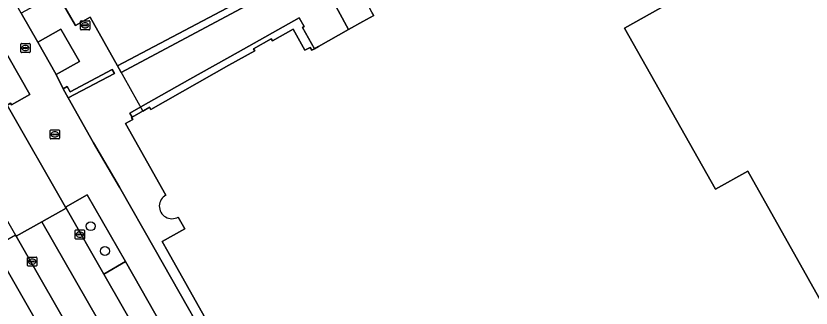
# Model space of a CAD drawing. Extents: x 161087 to 161926, y 382572 to 383873.
# Drawn here: x 161574.6 to 161661.3, y 383284.1 to 383316.1 of the extents above; entities that cross this region are included whole.
import ezdxf

# ---------------------------------------------------------------- set-up
doc = ezdxf.new("R2010")
doc.units = 0
for name, color, linetype in [('IMGEO_Berm_groen', 7, 'Continuous'), ('IMGEO_Boom', 7, 'Continuous'), ('IMGEO_Brandkraan', 7, 'Continuous'), ('IMGEO_Erf', 7, 'Continuous'), ('IMGEO_Fietspad_gesloten', 7, 'Continuous'), ('IMGEO_Groenvoorziening', 7, 'Continuous'), ('IMGEO_Kolk', 7, 'Continuous'), ('IMGEO_Muur', 7, 'Continuous'), ('IMGEO_OVBaan_gesloten', 7, 'Continuous'), ('IMGEO_Pand', 7, 'Continuous'), ('IMGEO_Pand_overbouw', 7, 'Continuous'), ('IMGEO_Parkeervlak_open', 7, 'Continuous'), ('IMGEO_Rijbaan_lokaal_gesloten', 7, 'Continuous'), ('IMGEO_Rijbaan_lokaal_open', 7, 'Continuous'), ('IMGEO_Rioolput', 7, 'Continuous'), ('IMGEO_Voetpad_open', 7, 'Continuous')]:
    doc.layers.add(name, color=color, linetype=linetype)

msp = doc.modelspace()

# ---------------------------------------------------------------- linework, layer by layer
at = {"layer": 'IMGEO_Berm_groen'}
msp.add_lwpolyline([(161582.347, 383296.475), (161579.987, 383295.136), (161580.056, 383295.014), (161584.168, 383287.803), (161586.534, 383289.192)], close=True, dxfattribs=at)
for points in [[(161574.606, 383291.953), (161574.533, 383292.083), (161572.158, 383290.739), (161597.748, 383245.957), (161598.509, 383244.601), (161601.457, 383245.291), (161600.624, 383246.616)], [(161597.656, 383251.575), (161590.945, 383263.401), (161574.606, 383291.953)]]:
    msp.add_lwpolyline(points, dxfattribs=at)
at = {"layer": 'IMGEO_Boom'}
for centre in [(161582.732, 383293.057), (161584.277, 383290.337)]:
    msp.add_circle(centre, 0.489, dxfattribs=at)
at = {"layer": 'IMGEO_Brandkraan'}
for p, q in [((161575.109, 383312.112), (161575.109, 383312.964)), ((161575.184, 383313.038), (161576.036, 383313.038)), ((161575.368, 383312.532), (161575.368, 383312.544)), ((161575.411, 383312.581), (161575.809, 383312.581)), ((161575.597, 383312.818), (161575.622, 383312.818)), ((161575.852, 383312.544), (161575.852, 383312.532)), ((161576.11, 383312.964), (161576.11, 383312.112)), ((161576.036, 383312.038), (161575.184, 383312.038)), ((161575.806, 383312.495), (161575.408, 383312.495)), ((161575.62, 383312.258), (161575.595, 383312.258))]:
    msp.add_line(p, q, dxfattribs=at)
for points in [[(161575.109, 383312.112), (161575.109, 383312.964)], [(161575.184, 383313.038), (161576.036, 383313.038)], [(161576.11, 383312.964), (161576.11, 383312.112)], [(161576.036, 383312.038), (161575.184, 383312.038)]]:
    msp.add_lwpolyline(points, dxfattribs=at)
for centre, radius, start, end in [((161575.186, 383312.962), 0.0765, 91.55205, 178.44795), ((161575.186, 383312.962), 0.0765, 91.55205, 178.44795), ((161575.408, 383312.541), 0.0403, 85.87752, 175.75265), ((161575.813, 383312.543), 0.0386, 1.73085, 96.63898), ((161576.034, 383312.962), 0.0765, 1.55205, 88.44795), ((161576.034, 383312.962), 0.0765, 1.55205, 88.44795), ((161575.186, 383312.114), 0.0765, 181.55205, 268.44795), ((161575.186, 383312.114), 0.0765, 181.55205, 268.44795), ((161575.405, 383312.531), 0.0366, 178.93798, 274.71019), ((161575.809, 383312.538), 0.043, 264.86636, 352.45326), ((161576.034, 383312.114), 0.0765, 271.55205, 358.44795), ((161576.034, 383312.114), 0.0765, 271.55205, 358.44795)]:
    msp.add_arc(centre, radius, start, end, dxfattribs=at)
for centre, major_axis, ratio, start_param, end_param in [((161575.596, 383312.538), (-0.387, 0.002), 0.722429, 4.712389, 7.853982), ((161575.621, 383312.538), (-0.39, 0.002), 0.717154, 1.570796, 4.712389)]:
    msp.add_ellipse(centre, major_axis=major_axis, ratio=ratio, start_param=start_param, end_param=end_param, dxfattribs=at)
at = {"layer": 'IMGEO_Erf'}
for points in [[(161692.029, 383319.054), (161691.139, 383327.041), (161690.271, 383337.067), (161689.648, 383345.604), (161683.844, 383345.18), (161685.005, 383330.223), (161681.134, 383329.909), (161681.33, 383327.59), (161686.434, 383327.964), (161686.813, 383322.681), (161674.96, 383321.748), (161674.355, 383329.435), (161666.003, 383328.765), (161640.986, 383314.71), (161650.887, 383297.086), (161654.421, 383299.071), (161664.476, 383281.173)], [(161573.923, 383325.28), (161574.642, 383325.671), (161576.778, 383321.786), (161576.121, 383321.401), (161578.041, 383317.937), (161575.144, 383316.339), (161576.965, 383313.183), (161579.482, 383314.608), (161581.496, 383311.049), (161578.98, 383309.624), (161579.717, 383308.063), (161580.156, 383308.312), (161580.472, 383307.749), (161585.08, 383310.195), (161585.315, 383309.754), (161580.275, 383307.078), (161583.052, 383302.173), (161585.88, 383297.339), (161589.763, 383290.481), (161605.553, 383262.644)], [(161590.928, 383296.454), (161586.533, 383304.285), (161587.314, 383304.732), (161587.193, 383304.939), (161587.266, 383304.982), (161587.006, 383305.429), (161588.196, 383306.098), (161593.559, 383309.115), (161598.827, 383312.082), (161605.492, 383315.838), (161606.021, 383314.904), (161605.833, 383314.794), (161607.153, 383312.464), (161607.573, 383312.708), (161610.846, 383314.544), (161607.26, 383321.217), (161586.06, 383309.852), (161585.645, 383310.598), (161582.667, 383315.901), (161581.086, 383314.999), (161580.579, 383315.887), (161579.126, 383318.433)], [(161604.665, 383266.166), (161591.129, 383290.286), (161590.517, 383291.377), (161592.994, 383292.772), (161592.275, 383294.054)]]:
    msp.add_lwpolyline(points, dxfattribs=at)
msp.add_arc((161591.59, 383295.248), 1.376, 118.75985, 299.84679, dxfattribs=at)
at = {"layer": 'IMGEO_Fietspad_gesloten'}
msp.add_lwpolyline([(161599.746, 383242.515), (161599.208, 383243.364), (161598.716, 383244.231), (161598.509, 383244.601), (161597.748, 383245.957), (161572.158, 383290.739), (161566.337, 383300.926), (161560.95, 383310.401)], dxfattribs=at)
at = {"layer": 'IMGEO_Groenvoorziening'}
for points in [[(161553.532, 383341.596), (161573.605, 383306.298), (161573.964, 383306.503), (161574.074, 383306.308), (161576.085, 383307.436), (161555.931, 383342.902)], [(161581.496, 383311.049), (161579.482, 383314.608), (161576.965, 383313.183), (161578.98, 383309.624)]]:
    msp.add_lwpolyline(points, close=True, dxfattribs=at)
at = {"layer": 'IMGEO_Kolk'}
for p, q in [((161581.123, 383292.641), (161581.975, 383292.641)), ((161581.048, 383291.715), (161581.048, 383292.567)), ((161581.307, 383292.135), (161581.307, 383292.147)), ((161581.745, 383292.098), (161581.347, 383292.098)), ((161581.35, 383292.184), (161581.748, 383292.184)), ((161581.559, 383291.861), (161581.534, 383291.861)), ((161581.536, 383292.421), (161581.561, 383292.421)), ((161581.791, 383292.147), (161581.791, 383292.135)), ((161582.049, 383292.567), (161582.049, 383291.715)), ((161581.975, 383291.641), (161581.123, 383291.641)), ((161575.839, 383288.758), (161575.839, 383289.61)), ((161575.914, 383289.684), (161576.766, 383289.684)), ((161576.098, 383289.178), (161576.098, 383289.19)), ((161576.536, 383289.141), (161576.138, 383289.141)), ((161576.141, 383289.227), (161576.539, 383289.227)), ((161576.327, 383289.464), (161576.352, 383289.464)), ((161576.582, 383289.19), (161576.582, 383289.178)), ((161576.84, 383289.61), (161576.84, 383288.758)), ((161576.766, 383288.684), (161575.914, 383288.684)), ((161576.35, 383288.904), (161576.325, 383288.904))]:
    msp.add_line(p, q, dxfattribs=at)
for points in [[(161581.123, 383292.641), (161581.975, 383292.641)], [(161581.048, 383291.715), (161581.048, 383292.567)], [(161582.049, 383292.567), (161582.049, 383291.715)], [(161581.975, 383291.641), (161581.123, 383291.641)], [(161575.839, 383288.758), (161575.839, 383289.61)], [(161575.914, 383289.684), (161576.766, 383289.684)], [(161576.84, 383289.61), (161576.84, 383288.758)], [(161576.766, 383288.684), (161575.914, 383288.684)]]:
    msp.add_lwpolyline(points, dxfattribs=at)
for centre, radius, start, end in [((161581.125, 383292.565), 0.0765, 91.55205, 178.44795), ((161581.125, 383292.565), 0.0765, 91.55205, 178.44795), ((161581.973, 383292.565), 0.0765, 1.55205, 88.44795), ((161581.973, 383292.565), 0.0765, 1.55205, 88.44795), ((161581.347, 383292.144), 0.0403, 85.87752, 175.75265), ((161581.344, 383292.134), 0.0366, 178.93798, 274.71019), ((161581.748, 383292.141), 0.043, 264.86636, 352.45326), ((161581.752, 383292.146), 0.0386, 1.73085, 96.63898), ((161581.125, 383291.717), 0.0765, 181.55205, 268.44795), ((161581.125, 383291.717), 0.0765, 181.55205, 268.44795), ((161581.973, 383291.717), 0.0765, 271.55205, 358.44795), ((161581.973, 383291.717), 0.0765, 271.55205, 358.44795), ((161575.916, 383289.608), 0.0765, 91.55205, 178.44795), ((161575.916, 383289.608), 0.0765, 91.55205, 178.44795), ((161576.138, 383289.187), 0.0403, 85.87752, 175.75265), ((161576.135, 383289.177), 0.0366, 178.93798, 274.71019), ((161576.539, 383289.184), 0.043, 264.86636, 352.45326), ((161576.543, 383289.189), 0.0386, 1.73085, 96.63898), ((161576.764, 383289.608), 0.0765, 1.55205, 88.44795), ((161576.764, 383289.608), 0.0765, 1.55205, 88.44795), ((161575.916, 383288.76), 0.0765, 181.55205, 268.44795), ((161575.916, 383288.76), 0.0765, 181.55205, 268.44795), ((161576.764, 383288.76), 0.0765, 271.55205, 358.44795), ((161576.764, 383288.76), 0.0765, 271.55205, 358.44795)]:
    msp.add_arc(centre, radius, start, end, dxfattribs=at)
for centre, major_axis, ratio, start_param, end_param in [((161581.535, 383292.141), (-0.387, 0.002), 0.722429, 4.712389, 7.853982), ((161581.56, 383292.141), (-0.39, 0.002), 0.717154, 1.570796, 4.712389), ((161576.326, 383289.184), (-0.387, 0.002), 0.722429, 4.712389, 7.853982), ((161576.351, 383289.184), (-0.39, 0.002), 0.717154, 1.570796, 4.712389)]:
    msp.add_ellipse(centre, major_axis=major_axis, ratio=ratio, start_param=start_param, end_param=end_param, dxfattribs=at)
at = {"layer": 'IMGEO_Muur'}
for points in [[(161650.286, 383344.031), (161649.98, 383344.604), (161627.513, 383332.694), (161623.348, 383330.486), (161611.068, 383323.995), (161606.903, 383321.859), (161585.645, 383310.598), (161586.06, 383309.852), (161607.26, 383321.217)], [(161600.628, 383312.222), (161600.499, 383312.448), (161602.428, 383313.547), (161602.557, 383313.321), (161604.807, 383314.604), (161606.103, 383312.292), (161606.67, 383312.61), (161606.851, 383312.287), (161607.153, 383312.464), (161605.833, 383314.794), (161606.021, 383314.904), (161605.492, 383315.838), (161598.827, 383312.082), (161593.559, 383309.115), (161588.196, 383306.098), (161587.006, 383305.429), (161587.266, 383304.982), (161589.144, 383306.085), (161589.297, 383305.818), (161597.813, 383310.646)], [(161580.275, 383307.078), (161585.315, 383309.754), (161585.08, 383310.195), (161580.472, 383307.749), (161580.156, 383308.312), (161579.717, 383308.063)]]:
    msp.add_lwpolyline(points, close=True, dxfattribs=at)
msp.add_lwpolyline([(161581.496, 383311.049), (161578.98, 383309.624), (161576.965, 383313.183), (161579.482, 383314.608), (161581.496, 383311.049)], dxfattribs=at)
at = {"layer": 'IMGEO_OVBaan_gesloten'}
for points in [[(161577.412, 383293.529), (161574.606, 383291.953), (161590.945, 383263.401), (161597.656, 383251.575)], [(161600.624, 383246.616), (161601.457, 383245.291), (161604.519, 383246.142), (161577.412, 383293.529)]]:
    msp.add_lwpolyline(points, dxfattribs=at)
at = {"layer": 'IMGEO_Pand'}
for points in [[(161570.582, 383336.844), (161580.613, 383319.259), (161580.158, 383319.006), (161579.126, 383318.433), (161580.579, 383315.887), (161581.086, 383314.999), (161582.667, 383315.901), (161585.645, 383310.598), (161606.903, 383321.859), (161606.168, 383323.169), (161608.734, 383324.609), (161596.032, 383347.235), (161594.382, 383350.176), (161593.49, 383349.647), (161588.207, 383359.07), (161586.575, 383362.022), (161573.052, 383354.01)], [(161640.986, 383314.71), (161666.003, 383328.765)], [(161613.62, 383316.099), (161612.425, 383315.429), (161610.846, 383314.544), (161607.573, 383312.708), (161607.153, 383312.464), (161606.851, 383312.287), (161606.67, 383312.61), (161606.103, 383312.292), (161604.807, 383314.604), (161602.557, 383313.321), (161602.428, 383313.547), (161600.499, 383312.448), (161600.628, 383312.222), (161597.813, 383310.646), (161589.297, 383305.818), (161589.144, 383306.085), (161587.266, 383304.982), (161587.193, 383304.939), (161587.314, 383304.732), (161586.533, 383304.285), (161590.928, 383296.454)], [(161592.275, 383294.054), (161592.994, 383292.772), (161590.517, 383291.377), (161591.129, 383290.286), (161604.665, 383266.166), (161609.003, 383268.61), (161609.43, 383268.85), (161617.434, 383254.536), (161640.098, 383267.211), (161638.597, 383269.895), (161638.859, 383270.042), (161654.854, 383279.029), (161656.246, 383276.55), (161664.476, 383281.173), (161654.421, 383299.071), (161650.887, 383297.086), (161640.986, 383314.71)]]:
    msp.add_lwpolyline(points, dxfattribs=at)
msp.add_arc((161591.59, 383295.248), 1.376, 118.75985, 299.84679, dxfattribs=at)
at = {"layer": 'IMGEO_Pand_overbouw'}
msp.add_lwpolyline([(161607.26, 383321.217), (161606.903, 383321.859), (161585.645, 383310.598), (161588.401, 383305.649), (161589.144, 383306.085), (161589.297, 383305.818), (161597.813, 383310.646), (161600.628, 383312.222), (161600.499, 383312.448), (161602.428, 383313.547), (161602.557, 383313.321), (161604.807, 383314.604), (161606.103, 383312.292), (161606.67, 383312.61), (161606.851, 383312.287), (161607.153, 383312.464), (161607.573, 383312.708), (161610.846, 383314.544)], close=True, dxfattribs=at)
at = {"layer": 'IMGEO_Parkeervlak_open'}
msp.add_lwpolyline([(161586.534, 383289.192), (161584.168, 383287.803), (161593.172, 383272.017), (161595.511, 383273.356)], close=True, dxfattribs=at)
at = {"layer": 'IMGEO_Rijbaan_lokaal_gesloten'}
for points in [[(161653.798, 383339.657), (161651.17, 383344.324), (161650.364, 383343.886), (161650.286, 383344.031), (161607.26, 383321.217), (161610.846, 383314.544), (161612.425, 383315.429), (161613.62, 383316.099), (161613.42, 383316.455), (161613.155, 383316.927), (161620.68, 383321.127), (161630.764, 383326.786), (161631.248, 383326.918)], [(161595.611, 383267.739), (161593.172, 383272.017), (161584.168, 383287.803), (161580.056, 383295.014), (161577.412, 383293.529), (161604.519, 383246.142), (161607.487, 383246.967), (161601.55, 383257.397), (161601.273, 383257.884), (161601.028, 383258.314), (161596.111, 383266.863)]]:
    msp.add_lwpolyline(points, close=True, dxfattribs=at)
at = {"layer": 'IMGEO_Rijbaan_lokaal_open'}
msp.add_lwpolyline([(161573.605, 383306.298), (161570.954, 383304.79), (161568.168, 383303.206), (161574.533, 383292.083), (161574.606, 383291.953), (161577.412, 383293.529), (161580.056, 383295.014), (161579.987, 383295.136)], close=True, dxfattribs=at)
at = {"layer": 'IMGEO_Rioolput'}
for p, q in [((161581.617, 383314.586), (161581.617, 383315.438)), ((161581.692, 383315.512), (161582.544, 383315.512)), ((161582.105, 383315.292), (161582.13, 383315.292)), ((161582.618, 383315.438), (161582.618, 383314.586)), ((161582.544, 383314.512), (161581.692, 383314.512)), ((161581.876, 383315.006), (161581.876, 383315.018)), ((161582.314, 383314.969), (161581.916, 383314.969)), ((161581.919, 383315.055), (161582.317, 383315.055)), ((161582.128, 383314.732), (161582.103, 383314.732)), ((161582.36, 383315.018), (161582.36, 383315.006)), ((161578.318, 383302.663), (161578.318, 383303.515)), ((161578.393, 383303.589), (161579.245, 383303.589)), ((161578.577, 383303.083), (161578.577, 383303.095)), ((161579.015, 383303.046), (161578.617, 383303.046)), ((161578.62, 383303.132), (161579.018, 383303.132)), ((161578.806, 383303.369), (161578.831, 383303.369)), ((161579.061, 383303.095), (161579.061, 383303.083)), ((161579.319, 383303.515), (161579.319, 383302.663)), ((161579.245, 383302.589), (161578.393, 383302.589)), ((161578.829, 383302.809), (161578.804, 383302.809))]:
    msp.add_line(p, q, dxfattribs=at)
for points in [[(161581.617, 383314.586), (161581.617, 383315.438)], [(161581.692, 383315.512), (161582.544, 383315.512)], [(161582.618, 383315.438), (161582.618, 383314.586)], [(161582.544, 383314.512), (161581.692, 383314.512)], [(161578.318, 383302.663), (161578.318, 383303.515)], [(161578.393, 383303.589), (161579.245, 383303.589)], [(161579.319, 383303.515), (161579.319, 383302.663)], [(161579.245, 383302.589), (161578.393, 383302.589)]]:
    msp.add_lwpolyline(points, dxfattribs=at)
for centre, radius, start, end in [((161581.694, 383315.436), 0.0765, 91.55205, 178.44795), ((161581.694, 383315.436), 0.0765, 91.55205, 178.44795), ((161582.542, 383315.436), 0.0765, 1.55205, 88.44795), ((161582.542, 383315.436), 0.0765, 1.55205, 88.44795), ((161581.694, 383314.588), 0.0765, 181.55205, 268.44795), ((161581.694, 383314.588), 0.0765, 181.55205, 268.44795), ((161581.916, 383315.015), 0.0403, 85.87752, 175.75265), ((161581.913, 383315.005), 0.0366, 178.93798, 274.71019), ((161582.317, 383315.012), 0.043, 264.86636, 352.45326), ((161582.321, 383315.017), 0.0386, 1.73085, 96.63898), ((161582.542, 383314.588), 0.0765, 271.55205, 358.44795), ((161582.542, 383314.588), 0.0765, 271.55205, 358.44795), ((161578.395, 383303.513), 0.0765, 91.55205, 178.44795), ((161578.395, 383303.513), 0.0765, 91.55205, 178.44795), ((161578.617, 383303.092), 0.0403, 85.87752, 175.75265), ((161578.614, 383303.082), 0.0366, 178.93798, 274.71019), ((161579.018, 383303.089), 0.043, 264.86636, 352.45326), ((161579.022, 383303.094), 0.0386, 1.73085, 96.63898), ((161579.243, 383303.513), 0.0765, 1.55205, 88.44795), ((161579.243, 383303.513), 0.0765, 1.55205, 88.44795), ((161578.395, 383302.665), 0.0765, 181.55205, 268.44795), ((161578.395, 383302.665), 0.0765, 181.55205, 268.44795), ((161579.243, 383302.665), 0.0765, 271.55205, 358.44795), ((161579.243, 383302.665), 0.0765, 271.55205, 358.44795)]:
    msp.add_arc(centre, radius, start, end, dxfattribs=at)
for centre, major_axis, ratio, start_param, end_param in [((161582.104, 383315.012), (-0.387, 0.002), 0.722429, 4.712389, 7.853982), ((161582.129, 383315.012), (-0.39, 0.002), 0.717154, 1.570796, 4.712389), ((161578.805, 383303.089), (-0.387, 0.002), 0.722429, 4.712389, 7.853982), ((161578.83, 383303.089), (-0.39, 0.002), 0.717154, 1.570796, 4.712389)]:
    msp.add_ellipse(centre, major_axis=major_axis, ratio=ratio, start_param=start_param, end_param=end_param, dxfattribs=at)
at = {"layer": 'IMGEO_Voetpad_open'}
for points in [[(161498.477, 383445.174), (161501.194, 383440.172), (161499.894, 383439.487), (161499.792, 383439.685), (161499.589, 383439.572), (161505.835, 383428.094), (161513.893, 383413.351), (161516.238, 383414.629), (161528.803, 383391.714), (161526.615, 383390.56), (161526.514, 383390.753), (161526.306, 383390.639), (161541.756, 383362.436), (161550.864, 383346.278), (161553.532, 383341.596), (161555.931, 383342.902), (161576.085, 383307.436), (161574.074, 383306.308), (161573.964, 383306.503), (161573.605, 383306.298), (161579.987, 383295.136), (161582.347, 383296.475), (161586.534, 383289.192), (161595.511, 383273.356)], [(161605.553, 383262.644), (161589.763, 383290.481), (161585.88, 383297.339), (161583.052, 383302.173), (161580.275, 383307.078), (161579.717, 383308.063), (161578.98, 383309.624), (161576.965, 383313.183), (161575.144, 383316.339), (161565.377, 383333.715), (161565.332, 383333.794), (161565.481, 383333.879), (161558.793, 383345.731), (161558.744, 383345.818), (161560.262, 383346.675), (161562.501, 383347.925), (161561.7, 383349.336), (161560.026, 383352.285), (161560.565, 383352.595), (161560.478, 383352.789), (161560.234, 383352.651), (161559.165, 383354.551), (161551.231, 383368.646), (161538.33, 383391.574)]]:
    msp.add_lwpolyline(points, dxfattribs=at)

doc.saveas('drawing.dxf')
